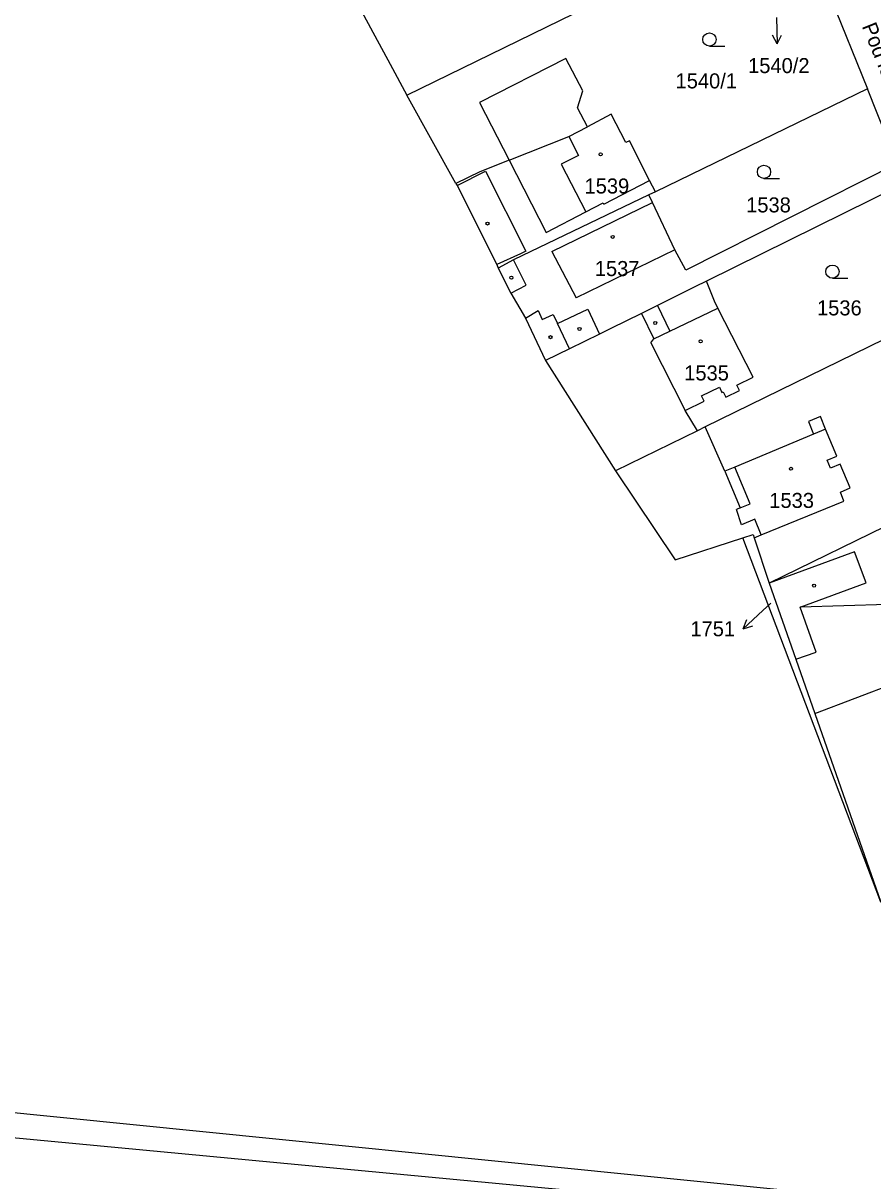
# Model space of a CAD drawing. Extents: x -724107 to -720612, y -1045267 to -1038441.
# Drawn here: x -723057.3 to -722961.1, y -1044252.9 to -1044121.9 of the extents above; entities that cross this region are included whole.
import ezdxf

# ---------------------------------------------------------------- set-up
doc = ezdxf.new("R2010")
doc.units = 0
for name, color, linetype in [('Hranice parcel', 7, 'Continuous'), ('Parcelní čísla', 7, 'Continuous'), ('Pop  PČ popisy', 7, 'Continuous'), ('Vnitřní kresba', 7, 'Continuous'), ('Značky budov', 7, 'Continuous'), ('Značky kultur', 7, 'Continuous')]:
    doc.layers.add(name, color=color, linetype=linetype)

msp = doc.modelspace()

# ---------------------------------------------------------------- linework, layer by layer
at = {"layer": 'Hranice parcel'}
for p, q in [((-722970.11, -1044108.52), (-722961.74, -1044129.33)), ((-723013.86, -1044130.05), (-722991.74, -1044119.21)), ((-723008.31, -1044140.03), (-723013.86, -1044130.05)), ((-722961.74, -1044129.33), (-722985.73, -1044140.97)), ((-722958.35, -1044137.78), (-722961.74, -1044129.33)), ((-722985.73, -1044140.97), (-722986.48, -1044141.33)), ((-722957.47, -1044139.98), (-722979.93, -1044151.09)), ((-722952.01, -1044153.85), (-722980.1, -1044167.58)), ((-722998.17, -1044160.05), (-722990.23, -1044172.53)), ((-722980.97, -1044168.01), (-722990.23, -1044172.53)), ((-722980.1, -1044167.58), (-722980.97, -1044168.01)), ((-722944.94, -1044171.56), (-722972.84, -1044185.26)), ((-722960.22, -1044221.34), (-722975.82, -1044180.11)), ((-722974.55, -1044180.12), (-722972.84, -1044185.26)), ((-722967.68, -1044200), (-722960.22, -1044221.34))]:
    msp.add_line(p, q, dxfattribs=at)
for points in [[(-723022.93, -1044113.25), (-723015.75, -1044126.55), (-723013.86, -1044130.05)], [(-722985.73, -1044140.97), (-722986.38, -1044139.7), (-722988.68, -1044135.2), (-722989.06, -1044135.4), (-722990.73, -1044132.2), (-722993.43, -1044133.61), (-722994.53, -1044131.47), (-722993.94, -1044129.55), (-722995.85, -1044125.9), (-723005.65, -1044130.89), (-723002.29, -1044137.41), (-723005.59, -1044138.73), (-723008.31, -1044140.03)], [(-722958.35, -1044137.78), (-722982.28, -1044149.85), (-722983.54, -1044147.54), (-722986.06, -1044142.19), (-722986.48, -1044141.33)], [(-723008.31, -1044140.03), (-723008.18, -1044140.28), (-723003.68, -1044149.21), (-723003.52, -1044149.6)], [(-722986.48, -1044141.33), (-723001.79, -1044148.68), (-723003.52, -1044149.6)], [(-723003.52, -1044149.6), (-723002.08, -1044152.46), (-723000.45, -1044155.27), (-722998.17, -1044160.05)], [(-722979.93, -1044151.09), (-722981.25, -1044151.74), (-722985.51, -1044153.85), (-722987.32, -1044154.74), (-722990.79, -1044156.46), (-722992.06, -1044157.09), (-722995.44, -1044158.76), (-722998.17, -1044160.05)], [(-722980.97, -1044168.01), (-722982.35, -1044165.7), (-722980.2, -1044164.65), (-722980.5, -1044164.05), (-722978.49, -1044163.07), (-722978.2, -1044163.67), (-722978.06, -1044163.6), (-722977.75, -1044164.22), (-722976.21, -1044163.46), (-722976.51, -1044162.84), (-722974.68, -1044161.95), (-722978.65, -1044154.15), (-722979.06, -1044153.34), (-722979.93, -1044151.09)], [(-722974.55, -1044180.12), (-722973.75, -1044179.78), (-722964.42, -1044175.96), (-722964.8, -1044174.94), (-722963.7, -1044174.48), (-722964.82, -1044171.78), (-722965.92, -1044172.24), (-722966.3, -1044171.33), (-722965.2, -1044170.87), (-722966.47, -1044167.82), (-722967.06, -1044166.41), (-722968.42, -1044166.97), (-722967.83, -1044168.39), (-722976.75, -1044172.11), (-722977.86, -1044172.58), (-722980.1, -1044167.58)], [(-722990.23, -1044172.53), (-722983.51, -1044182.62), (-722975.82, -1044180.11)], [(-722975.82, -1044180.11), (-722974.68, -1044179.74), (-722974.55, -1044180.12)], [(-722967.68, -1044200), (-722958.56, -1044196.52), (-722956.76, -1044200.9), (-722951.56, -1044198.95), (-722952.19, -1044197.26), (-722950.6, -1044196.67), (-722951.18, -1044195.12), (-722948.08, -1044193.95), (-722951.71, -1044184.64), (-722959.48, -1044187.67), (-722969.33, -1044187.96), (-722961.89, -1044185.23), (-722963.18, -1044181.72), (-722972.84, -1044185.26)], [(-722972.84, -1044185.26), (-722969.83, -1044193.85), (-722967.68, -1044200)], [(-723650.49, -1044652.19), (-723619.14, -1044596.15), (-723600.03, -1044570.94), (-723484.22, -1044419.22), (-723425, -1044341.84), (-723319.71, -1044259.97), (-723275.48, -1044224.61), (-723207.84, -1044231.25), (-723085.04, -1044242.45), (-722948.34, -1044256.18)], [(-723482.39, -1044420.61), (-723422.97, -1044343.38), (-723315.81, -1044259.07), (-723274.89, -1044227.15), (-723207.36, -1044233.26), (-723085.26, -1044245.44), (-722947.54, -1044258.44)]]:
    msp.add_lwpolyline(points, dxfattribs=at)
at = {"layer": 'Pop  PČ popisy'}
for p, q in [((-722972.01, -1044121.25), (-722971.96, -1044124.25)), ((-722971.96, -1044124.25), (-722972.48, -1044123.26)), ((-722971.96, -1044124.25), (-722971.47, -1044123.24)), ((-722972.68, -1044187.51), (-722973.58, -1044188.35)), ((-722973.58, -1044188.35), (-722975.78, -1044190.4)), ((-722975.78, -1044190.4), (-722975.38, -1044189.35)), ((-722975.78, -1044190.4), (-722974.7, -1044190.08))]:
    msp.add_line(p, q, dxfattribs=at)
at = {"layer": 'Vnitřní kresba'}
for p, q in [((-722995.54, -1044134.71), (-722993.43, -1044133.61)), ((-723002.29, -1044137.41), (-722995.54, -1044134.71)), ((-722995.54, -1044134.71), (-722994.42, -1044136.86)), ((-722994.42, -1044136.86), (-722996.38, -1044137.87)), ((-723002.29, -1044137.41), (-722998.09, -1044145.58)), ((-722996.38, -1044137.87), (-722993.61, -1044143.25)), ((-723008.18, -1044140.28), (-723004.97, -1044138.66)), ((-723004.97, -1044138.66), (-723000.4, -1044147.71)), ((-722991.57, -1044142.38), (-722986.38, -1044139.7)), ((-722997.45, -1044147.73), (-722986.06, -1044142.19)), ((-722993.61, -1044143.25), (-722991.64, -1044142.24)), ((-722991.64, -1044142.24), (-722991.57, -1044142.38)), ((-722998.09, -1044145.58), (-722993.61, -1044143.25)), ((-722983.54, -1044147.54), (-722994.71, -1044152.97)), ((-723001.01, -1044147.99), (-723003.68, -1044149.21)), ((-723000.34, -1044151.54), (-723001.79, -1044148.68)), ((-723000.4, -1044147.71), (-723001.01, -1044147.99)), ((-722997.45, -1044147.73), (-722994.71, -1044152.97)), ((-723002.08, -1044152.46), (-723000.34, -1044151.54)), ((-722985.51, -1044153.85), (-722984.08, -1044156.73)), ((-723000.45, -1044155.27), (-722999.01, -1044154.41)), ((-722999.01, -1044154.41), (-722998.53, -1044155.42)), ((-722998.53, -1044155.42), (-722997.29, -1044154.84)), ((-722997.29, -1044154.84), (-722996.8, -1044155.88)), ((-722996.8, -1044155.88), (-722993.39, -1044154.27)), ((-722993.39, -1044154.27), (-722992.06, -1044157.09)), ((-722987.32, -1044154.74), (-722985.89, -1044157.62)), ((-722984.08, -1044156.73), (-722978.65, -1044154.15)), ((-722995.44, -1044158.76), (-722996.8, -1044155.88)), ((-722986.26, -1044158.07), (-722985.89, -1044157.62)), ((-722985.89, -1044157.62), (-722984.08, -1044156.73)), ((-722986.26, -1044158.07), (-722982.35, -1044165.7)), ((-722966.47, -1044167.82), (-722967.83, -1044168.39)), ((-722975.01, -1044176.27), (-722976.75, -1044172.11)), ((-722977.86, -1044172.58), (-722976.13, -1044176.73)), ((-722976.13, -1044176.73), (-722975.01, -1044176.27)), ((-722976.13, -1044176.73), (-722976.54, -1044176.9)), ((-722975.98, -1044178.66), (-722976.54, -1044176.9)), ((-722974.48, -1044178.03), (-722975.98, -1044178.66)), ((-722973.75, -1044179.78), (-722974.48, -1044178.03)), ((-722967.55, -1044193.06), (-722969.33, -1044187.96)), ((-722969.83, -1044193.85), (-722967.55, -1044193.06))]:
    msp.add_line(p, q, dxfattribs=at)
at = {"layer": 'Značky budov'}
for centre in [(-722991.93, -1044136.74), (-723004.73, -1044144.57), (-722990.56, -1044146.08), (-723002.03, -1044150.7), (-722994.32, -1044156.49), (-722985.75, -1044155.81), (-722997.6, -1044157.42), (-722980.61, -1044157.89), (-722970.39, -1044172.31), (-722967.77, -1044185.53)]:
    msp.add_circle(centre, 0.175, dxfattribs=at)
at = {"layer": 'Značky kultur'}
for p, q in [((-722979.62, -1044124.5), (-722977.87, -1044124.5)), ((-722973.44, -1044139.47), (-722971.69, -1044139.47)), ((-722965.7, -1044150.76), (-722963.95, -1044150.76))]:
    msp.add_line(p, q, dxfattribs=at)
for centre in [(-722979.62, -1044123.75), (-722973.44, -1044138.72), (-722965.7, -1044150.01)]:
    msp.add_circle(centre, 0.75, dxfattribs=at)

# ---------------------------------------------------------------- texts
at = {"layer": 'Parcelní čísla'}
for s, p in [('1540/2', (-722975.24, -1044127.55)), ('1540/1', (-722983.45, -1044129.28)), ('1539', (-722993.75, -1044141.17)), ('1538', (-722975.46, -1044143.31)), ('1537', (-722992.59, -1044150.51)), ('1536', (-722967.44, -1044154.96)), ('1535', (-722982.47, -1044162.32)), ('1533', (-722972.84, -1044176.74)), ('1751', (-722981.77, -1044191.26))]:
    msp.add_text(s, height=1.7, dxfattribs=at).set_placement(p)
at = {"layer": 'Pop  PČ popisy'}
msp.add_text('Pod lesem', height=1.7, rotation=292, dxfattribs=at).set_placement((-722962.39, -1044122.25))

doc.saveas('drawing.dxf')
